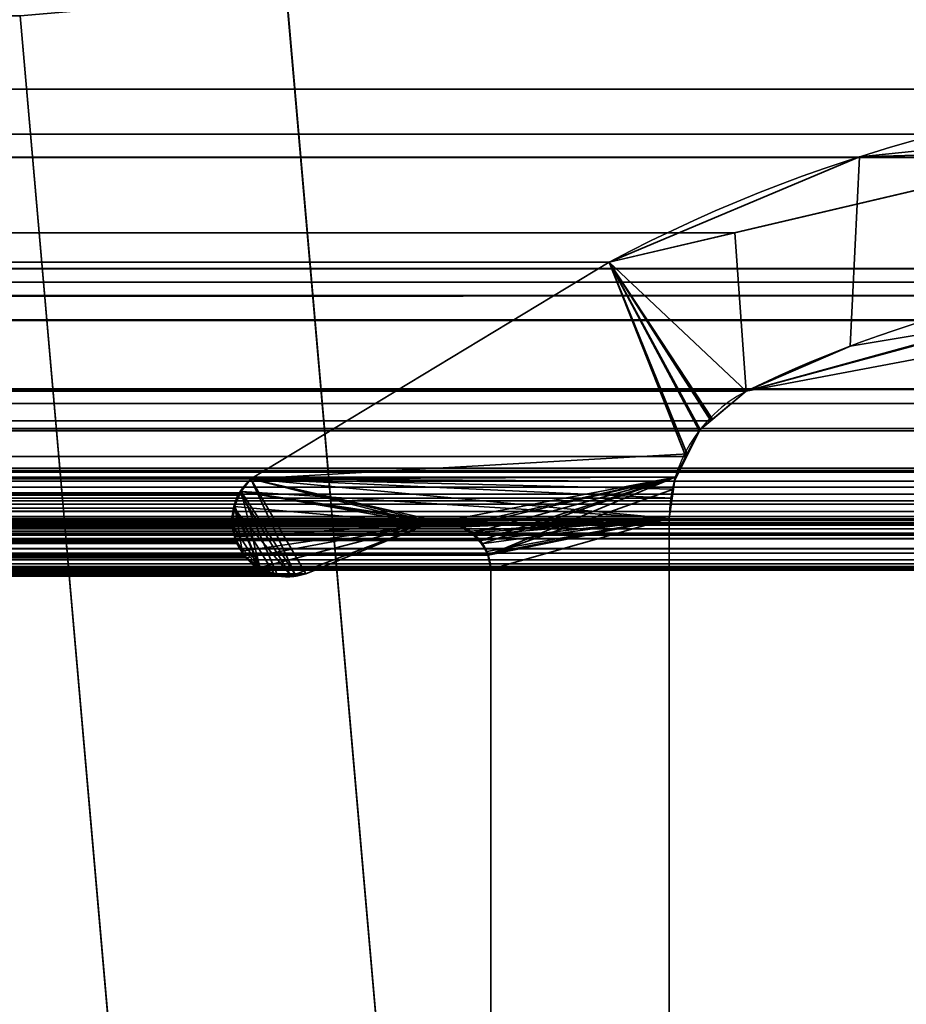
# Model space of a CAD drawing. Header units: millimetres. Extents: x -523 to 5173, y -130 to 66.
# Tile 887 of 1056: x 332.35 to 337.33, y 9.1 to 14.63. Entities that reach past the tile are written whole.
import ezdxf

# ---------------------------------------------------------------- set-up
doc = ezdxf.new("R2010")
doc.units = ezdxf.units.MM
doc.layers.add('151', color=7, linetype='Continuous', true_color=0xffffff)

# ---------------------------------------------------------------- blocks, each defined once
blk = doc.blocks.new('UG_SURFACE_009')
at = {"layer": '151', "color": 252, "linetype": 'Continuous', "lineweight": 35}
for points in [[(522.5, -46, 2207), (522.5, 40, 2207), (-522.5, 40, 2207), (-522.5, -46, 2207)], [(-372.5, -46, 2056.9999), (-372.5, 40, 2056.9999), (372.5, 40, 2056.9999), (372.5, -46, 2056.9999)]]:
    blk.add_3dface(points, dxfattribs=at)
blk = doc.blocks.new('UG_SURFACE_057')
at = {"layer": '151', "color": 252, "linetype": 'Continuous', "lineweight": 35}
for points in [[(-346.5, -52.92, 2031.5001), (346.5, -52.92, 2031.5001), (346.5, 14.92, 2031.5001), (-346.5, 14.92, 2031.5001)], [(-345, -52.92, 2030), (-345, 14.92, 2030), (345, 14.92, 2030), (345, -52.92, 2030)], [(-333.8496, 14.7823, 2018.8496), (-334.4914, 7.4461, 2019.4914), (334.4914, 7.4461, 2019.4914), (333.8496, 14.7823, 2018.8496)], [(332.9971, 7.3154, 2017.9973), (332.3553, 14.6516, 2017.3552), (333.8496, 14.7823, 2018.8496), (334.4914, 7.4461, 2019.4914)], [(-332.3553, 14.6516, 2017.3552), (332.3553, 14.6516, 2017.3552), (332.9971, 7.3154, 2017.9973), (-332.9971, 7.3154, 2017.9973)]]:
    blk.add_3dface(points, dxfattribs=at)
blk = doc.blocks.new('UG_SURFACE_058')
at = {"layer": '151', "color": 252, "linetype": 'Continuous', "lineweight": 35}
for points in [[(332.9971, 7.3154, -8), (332.3553, 14.6516, -8), (333.8496, 14.7823, -8), (334.4914, 7.4461, -8)], [(334.4914, 7.4461, 2019.4914), (333.8496, 14.7823, 2018.8496), (332.3553, 14.6516, 2017.3552), (332.9971, 7.3154, 2017.9973)], [(333.8496, 14.7823, 2018.8496), (334.4914, 7.4461, 2019.4914), (334.4914, 7.4461, -8), (333.8496, 14.7823, -8)], [(332.3553, 14.6516, 2017.3552), (332.3553, 14.6516, -8), (332.9971, 7.3154, -8), (332.9971, 7.3154, 2017.9973)]]:
    blk.add_3dface(points, dxfattribs=at)
blk = doc.blocks.new('UG_SURFACE_062')
at = {"layer": '151', "color": 7, "linetype": 'Continuous', "lineweight": 35}
for points in [[(-339.808, 14.2393, 2024.8079), (-341.1728, 13.8545, 2026.1729), (341.1728, 13.8545, 2026.1729)], [(-339.808, 14.2393, 2024.8079), (341.1728, 13.8545, 2026.1729), (339.808, 14.2393, 2024.8079)], [(339.808, 14.2393, 2024.8079), (338.7281, 13.9859, 2023.7281), (-338.7281, 13.9859, 2023.7281), (-339.808, 14.2393, 2024.8079)], [(-338.7281, 13.9859, 2023.7281), (338.7281, 13.9859, 2023.7281), (336.37, 13.4325, 2021.3699), (-336.37, 13.4325, 2021.3699)], [(338.383, 13.0797, 2023.3829), (336.4322, 12.5427, 2021.4322), (336.37, 13.4325, 2021.3699), (338.7281, 13.9859, 2023.7281)], [(-343.652, 13.1555, 2028.652), (343.652, 13.1555, 2028.652), (341.1728, 13.8545, 2026.1729), (-341.1728, 13.8545, 2026.1729)], [(-336.37, 13.4325, 2021.3699), (336.37, 13.4325, 2021.3699), (335.663, 13.2666, 2020.663), (-335.663, 13.2666, 2020.663)], [(335.663, 13.2666, 2020.663), (336.37, 13.4325, 2021.3699), (336.4322, 12.5427, 2021.4322), (336.2337, 12.3759, 2021.2338)], [(338.9324, 13.231, 2023.9325), (-340.5199, 13.1172, 2025.5198), (-340.088, 13.2339, 2025.0881)], [(338.9324, 13.231, 2023.9325), (340.5029, 12.9418, 2025.5029), (-340.5199, 13.1172, 2025.5198)], [(-340.088, 13.2339, 2025.0881), (338.383, 13.0797, 2023.3829), (338.9324, 13.231, 2023.9325)], [(-340.088, 13.2339, 2025.0881), (-338.3974, 12.9143, 2023.3974), (338.383, 13.0797, 2023.3829)], [(335.663, 13.2666, 2020.663), (333.6499, 12.0514, 2018.6498), (-333.6499, 12.0514, 2018.6498), (-335.663, 13.2666, 2020.663)], [(336.0943, 12.1764, 2021.0943), (336.0347, 12.0607, 2021.0347), (333.6499, 12.0514, 2018.6498), (335.663, 13.2666, 2020.663)], [(335.663, 13.2666, 2020.663), (336.1692, 12.3216, 2021.1692), (336.0943, 12.1764, 2021.0943)], [(336.2337, 12.3759, 2021.2338), (336.1692, 12.3216, 2021.1692), (335.663, 13.2666, 2020.663)], [(345.4445, 12.0875, 2030.4446), (343.652, 13.1555, 2028.652), (-343.652, 13.1555, 2028.652), (-345.4445, 12.0875, 2030.4446)], [(-342.595, 12.5565, 2027.595), (-340.5199, 13.1172, 2025.5198), (340.5029, 12.9418, 2025.5029)], [(338.383, 13.0797, 2023.3829), (-338.3974, 12.9143, 2023.3974), (-336.4322, 12.5427, 2021.4322)], [(-336.4322, 12.5427, 2021.4322), (336.4322, 12.5427, 2021.4322), (338.383, 13.0797, 2023.3829)], [(340.5029, 12.9418, 2025.5029), (342.595, 12.5565, 2027.595), (-342.595, 12.5565, 2027.595)], [(-342.7062, 12.4733, 2027.7061), (-342.595, 12.5565, 2027.595), (342.595, 12.5565, 2027.595)], [(342.595, 12.5565, 2027.595), (342.605, 12.552, 2027.6051), (-342.7062, 12.4733, 2027.7061)], [(342.605, 12.552, 2027.6051), (342.7059, 12.4732, 2027.7059), (-342.7062, 12.4733, 2027.7061)], [(-336.2337, 12.3759, 2021.2338), (336.2337, 12.3759, 2021.2338), (336.4322, 12.5427, 2021.4322), (-336.4322, 12.5427, 2021.4322)], [(342.886, 12.3326, 2027.8859), (-342.8725, 12.3488, 2027.8726), (-342.7062, 12.4733, 2027.7061)], [(-342.7062, 12.4733, 2027.7061), (342.7059, 12.4732, 2027.7059), (342.886, 12.3326, 2027.8859)], [(342.886, 12.3326, 2027.8859), (-342.8898, 12.3185, 2027.89), (-342.8725, 12.3488, 2027.8726)], [(342.886, 12.3326, 2027.8859), (342.8925, 12.321, 2027.8926), (-342.8898, 12.3185, 2027.89)], [(336.1692, 12.3216, 2021.1692), (-336.2337, 12.3759, 2021.2338), (-336.1692, 12.3216, 2021.1692)], [(336.1692, 12.3216, 2021.1692), (336.2337, 12.3759, 2021.2338), (-336.2337, 12.3759, 2021.2338)], [(343.0106, 12.1087, 2028.0106), (-343.0099, 12.1081, 2028.0099), (-342.8898, 12.3185, 2027.89)], [(-342.8898, 12.3185, 2027.89), (342.8925, 12.321, 2027.8926), (343.0106, 12.1087, 2028.0106)], [(-336.1692, 12.3216, 2021.1692), (336.0943, 12.1764, 2021.0943), (336.1692, 12.3216, 2021.1692)], [(-336.1692, 12.3216, 2021.1692), (-336.0943, 12.1764, 2021.0943), (336.0943, 12.1764, 2021.0943)], [(336.0347, 12.0607, 2021.0347), (-336.0943, 12.1764, 2021.0943), (-336.0347, 12.0607, 2021.0347)], [(336.0347, 12.0607, 2021.0347), (336.0943, 12.1764, 2021.0943), (-336.0943, 12.1764, 2021.0943)], [(-345.4973, 12.0372, 2030.4973), (345.4973, 12.0372, 2030.4973), (345.4445, 12.0875, 2030.4446), (-345.4445, 12.0875, 2030.4446)], [(343.0184, 12.0946, 2028.0185), (-343.0615, 11.8663, 2028.0616), (-343.0196, 12.0912, 2028.0197)], [(343.0184, 12.0946, 2028.0185), (343.0615, 11.8663, 2028.0616), (-343.0615, 11.8663, 2028.0616)], [(343.0184, 12.0946, 2028.0185), (-343.0196, 12.0912, 2028.0197), (-343.0099, 12.1081, 2028.0099)], [(-343.0099, 12.1081, 2028.0099), (343.0106, 12.1087, 2028.0106), (343.0184, 12.0946, 2028.0185)], [(-336.0347, 12.0607, 2021.0347), (336.0171, 11.9427, 2021.0171), (336.0347, 12.0607, 2021.0347)], [(-336.0347, 12.0607, 2021.0347), (-336.0171, 11.9427, 2021.0171), (336.0171, 11.9427, 2021.0171)], [(333.6499, 12.0514, 2018.6498), (336.0347, 12.0607, 2021.0347), (336.0171, 11.9427, 2021.0171)], [(-345.5326, 12.0036, 2030.5326), (-345.5504, 11.9646, 2030.5505), (345.5504, 11.9646, 2030.5505)], [(345.5326, 12.0036, 2030.5326), (345.4973, 12.0372, 2030.4973), (-345.4973, 12.0372, 2030.4973), (-345.5326, 12.0036, 2030.5326)], [(-345.5326, 12.0036, 2030.5326), (345.5504, 11.9646, 2030.5505), (345.5326, 12.0036, 2030.5326)], [(-333.5874, 11.9734, 2018.5874), (-333.6499, 12.0514, 2018.6498), (333.6499, 12.0514, 2018.6498)], [(333.6499, 12.0514, 2018.6498), (333.5883, 11.9722, 2018.5883), (-333.5874, 11.9734, 2018.5874)], [(333.903, 11.5036, 2018.903), (333.8748, 11.5075, 2018.8749), (333.5883, 11.9722, 2018.5883), (333.6499, 12.0514, 2018.6498)], [(333.6499, 12.0514, 2018.6498), (333.96, 11.5173, 2018.96), (333.903, 11.5036, 2018.903)], [(333.6499, 12.0514, 2018.6498), (334.6485, 11.798, 2019.6486), (333.96, 11.5173, 2018.96)], [(333.6499, 12.0514, 2018.6498), (334.7161, 11.8082, 2019.716), (334.682, 11.8051, 2019.6819)], [(334.682, 11.8051, 2019.6819), (334.6485, 11.798, 2019.6486), (333.6499, 12.0514, 2018.6498)], [(334.8015, 11.7897, 2019.8014), (334.7161, 11.8082, 2019.716), (333.6499, 12.0514, 2018.6498), (336, 11.8277, 2020.9999)], [(336.0171, 11.9427, 2021.0171), (336, 11.8277, 2020.9999), (333.6499, 12.0514, 2018.6498)], [(-345.5681, 11.926, 2030.5681), (345.5681, 11.926, 2030.5681), (345.5504, 11.9646, 2030.5505), (-345.5504, 11.9646, 2030.5505)], [(-333.5826, 11.9675, 2018.5826), (-333.5874, 11.9734, 2018.5874), (333.5883, 11.9722, 2018.5883)], [(-333.5826, 11.9675, 2018.5826), (333.5883, 11.9722, 2018.5883), (333.5783, 11.9593, 2018.5783)], [(333.5783, 11.9593, 2018.5783), (-333.5528, 11.8866, 2018.5528), (-333.5826, 11.9675, 2018.5826)], [(333.5783, 11.9593, 2018.5783), (333.554, 11.8861, 2018.554), (-333.5528, 11.8866, 2018.5528)], [(333.554, 11.8861, 2018.554), (333.5783, 11.9593, 2018.5783), (333.5883, 11.9722, 2018.5883), (333.8748, 11.5075, 2018.8749)], [(-345.5758, 11.9091, 2030.5758), (-345.5839, 11.8381, 2030.5839), (345.5839, 11.8381, 2030.5839)], [(345.5758, 11.9091, 2030.5758), (345.5681, 11.926, 2030.5681), (-345.5681, 11.926, 2030.5681), (-345.5758, 11.9091, 2030.5758)], [(-345.5758, 11.9091, 2030.5758), (345.5839, 11.8381, 2030.5839), (345.5758, 11.9091, 2030.5758)], [(-336, 11.8277, 2020.9999), (336, 11.8277, 2020.9999), (336.0171, 11.9427, 2021.0171), (-336.0171, 11.9427, 2021.0171)], [(345.5854, 11.8249, 2030.5853), (-345.5839, 11.8381, 2030.5839), (-345.5854, 11.8249, 2030.5853)], [(345.5854, 11.8249, 2030.5853), (345.5839, 11.8381, 2030.5839), (-345.5839, 11.8381, 2030.5839)], [(-343.0615, 6.7187, 2028.0616), (-343.0615, 11.8663, 2028.0616), (343.0615, 11.8663, 2028.0616), (343.0615, 6.7187, 2028.0616)], [(-333.5502, 11.8796, 2018.5502), (-333.5528, 11.8866, 2018.5528), (333.554, 11.8861, 2018.554)], [(-333.5502, 11.8796, 2018.5502), (333.554, 11.8861, 2018.554), (333.5482, 11.8687, 2018.5483)], [(333.5482, 11.8687, 2018.5483), (-333.5448, 11.7907, 2018.5449), (-333.5502, 11.8796, 2018.5502)], [(333.5482, 11.8687, 2018.5483), (333.5464, 11.7907, 2018.5463), (-333.5448, 11.7907, 2018.5449)], [(333.5464, 11.7907, 2018.5463), (333.5482, 11.8687, 2018.5483), (333.554, 11.8861, 2018.554), (333.7022, 11.5482, 2018.7023)], [(333.554, 11.8861, 2018.554), (333.8748, 11.5075, 2018.8749), (333.7788, 11.5211, 2018.7788)], [(333.7788, 11.5211, 2018.7788), (333.7297, 11.528, 2018.7297), (333.7022, 11.5482, 2018.7023), (333.554, 11.8861, 2018.554)], [(-345.5854, 11.8249, 2030.5853), (-345.572, 11.7445, 2030.5719), (345.572, 11.7445, 2030.5719), (345.5854, 11.8249, 2030.5853)], [(344.3996, 11.8171, 2029.3996), (345.1971, 11.5484, 2030.1971), (-345.1971, 11.5484, 2030.1971), (-344.3996, 11.8171, 2029.3996)], [(344.3996, 11.8171, 2029.3996), (-344.3996, 11.8171, 2029.3996), (-344.3857, 11.8169, 2029.3858)], [(344.3439, 11.826, 2029.3438), (-344.3857, 11.8169, 2029.3858), (-344.3134, 11.8159, 2029.3133)], [(344.3439, 11.826, 2029.3438), (344.3856, 11.8193, 2029.3856), (-344.3857, 11.8169, 2029.3858)], [(-344.3857, 11.8169, 2029.3858), (344.3856, 11.8193, 2029.3856), (344.3996, 11.8171, 2029.3996)], [(-344.3134, 11.8159, 2029.3133), (344.3139, 11.8196, 2029.3138), (344.3439, 11.826, 2029.3438)], [(344.3139, 11.8196, 2029.3138), (-344.3134, 11.8159, 2029.3133), (-344.26, 11.8152, 2029.2599)], [(-344.26, 11.8152, 2029.2599), (344.239, 11.8035, 2029.2389), (344.3139, 11.8196, 2029.3138)], [(-344.26, 11.8152, 2029.2599), (-344.2398, 11.8034, 2029.2399), (344.239, 11.8035, 2029.2389)], [(344.2226, 11.8, 2029.2225), (344.239, 11.8035, 2029.2389), (-344.2398, 11.8034, 2029.2399)], [(344.2042, 11.7898, 2029.2041), (-344.2398, 11.8034, 2029.2399), (-344.1826, 11.7699, 2029.1827)], [(344.2042, 11.7898, 2029.2041), (344.2226, 11.8, 2029.2225), (-344.2398, 11.8034, 2029.2399)], [(-344.1826, 11.7699, 2029.1827), (344.1834, 11.7698, 2029.1834), (344.2042, 11.7898, 2029.2041)], [(-336, 11.8277, 2020.9999), (-336, 5.7035, 2020.9999), (336, 5.7035, 2020.9999), (336, 11.8277, 2020.9999)], [(334.8453, 11.7801, 2019.8452), (-334.8744, 11.7567, 2019.8743), (-334.8453, 11.7801, 2019.8452)], [(334.8453, 11.7801, 2019.8452), (334.8744, 11.7567, 2019.8743), (-334.8744, 11.7567, 2019.8743)], [(-334.8453, 11.7801, 2019.8452), (-334.8015, 11.7897, 2019.8014), (334.8015, 11.7897, 2019.8014), (334.8453, 11.7801, 2019.8452)], [(-334.7161, 11.8082, 2019.716), (334.7161, 11.8082, 2019.716), (334.8015, 11.7897, 2019.8014), (-334.8015, 11.7897, 2019.8014)], [(334.682, 11.8051, 2019.6819), (-334.7161, 11.8082, 2019.716), (-334.682, 11.8051, 2019.6819)], [(334.682, 11.8051, 2019.6819), (334.7161, 11.8082, 2019.716), (-334.7161, 11.8082, 2019.716)], [(-334.682, 11.8051, 2019.6819), (334.6485, 11.798, 2019.6486), (334.682, 11.8051, 2019.6819)], [(-334.682, 11.8051, 2019.6819), (-334.6485, 11.798, 2019.6486), (334.6485, 11.798, 2019.6486)], [(333.96, 11.5173, 2018.96), (334.6485, 11.798, 2019.6486), (-334.6485, 11.798, 2019.6486), (-333.96, 11.5173, 2018.96)], [(-333.5656, 11.7002, 2018.5657), (333.5464, 11.7907, 2018.5463), (333.5461, 11.777, 2018.5461)], [(-333.5656, 11.7002, 2018.5657), (-333.5448, 11.7899, 2018.5447), (333.5464, 11.7907, 2018.5463)], [(-333.5448, 11.7899, 2018.5447), (-333.5448, 11.7907, 2018.5449), (333.5464, 11.7907, 2018.5463)], [(333.5689, 11.6952, 2018.569), (333.5461, 11.777, 2018.5461), (333.5464, 11.7907, 2018.5463), (333.7022, 11.5482, 2018.7023)], [(336, 11.8277, 2020.9999), (334.8453, 11.7801, 2019.8452), (334.8015, 11.7897, 2019.8014)], [(334.8744, 11.7567, 2019.8743), (334.8453, 11.7801, 2019.8452), (336, 11.8277, 2020.9999)], [(336, 11.8277, 2020.9999), (334.9386, 11.705, 2019.9385), (334.8744, 11.7567, 2019.8743)], [(334.98, 11.6292, 2019.98), (334.9388, 11.7047, 2019.9387), (334.9386, 11.705, 2019.9385), (336, 11.8277, 2020.9999)], [(336, 11.8277, 2020.9999), (334.9838, 11.6222, 2019.9838), (334.98, 11.6292, 2019.98)], [(334.9979, 11.5427, 2019.9978), (334.9963, 11.5517, 2019.9964), (334.9838, 11.6222, 2019.9838), (336, 11.8277, 2020.9999)], [(334.9979, 7.7467, 2019.9978), (334.9979, 11.5427, 2019.9978), (336, 11.8277, 2020.9999), (336, 5.7035, 2020.9999)], [(-345.5676, 11.7358, 2030.5676), (345.5676, 11.7358, 2030.5676), (345.572, 11.7445, 2030.5719), (-345.572, 11.7445, 2030.5719)], [(345.5676, 11.7358, 2030.5676), (-345.5676, 11.7358, 2030.5676), (-345.5288, 11.6585, 2030.5288)], [(345.5288, 11.6585, 2030.5288), (345.5676, 11.7358, 2030.5676), (-345.5288, 11.6585, 2030.5288)], [(344.1834, 11.7698, 2029.1834), (-344.1826, 11.7699, 2029.1827), (-344.1634, 11.7586, 2029.1634)], [(-344.1634, 11.7586, 2029.1634), (344.1261, 11.7148, 2029.1262), (344.1834, 11.7698, 2029.1834)], [(-344.1634, 11.7586, 2029.1634), (-344.1288, 11.7115, 2029.1288), (344.1261, 11.7148, 2029.1262)], [(-334.9386, 11.705, 2019.9385), (-334.8744, 11.7567, 2019.8743), (334.8744, 11.7567, 2019.8743), (334.9386, 11.705, 2019.9385)], [(333.5461, 11.777, 2018.5461), (-333.5685, 11.6954, 2018.5685), (-333.5656, 11.7002, 2018.5657)], [(333.5461, 11.777, 2018.5461), (333.5689, 11.6952, 2018.569), (-333.5685, 11.6954, 2018.5685)], [(344.1259, 11.7145, 2029.1259), (344.1261, 11.7148, 2029.1262), (-344.1288, 11.7115, 2029.1288)], [(344.1259, 11.7145, 2029.1259), (-344.1288, 11.7115, 2029.1288), (-344.1071, 11.6819, 2029.1071)], [(-344.1071, 11.6819, 2029.1071), (344.0888, 11.6334, 2029.0887), (344.1259, 11.7145, 2029.1259)], [(-344.1071, 11.6819, 2029.1071), (-344.0888, 11.6334, 2029.0887), (344.0888, 11.6334, 2029.0887)], [(-334.9388, 11.7047, 2019.9387), (334.9388, 11.7047, 2019.9387), (334.98, 11.6292, 2019.98), (-334.98, 11.6292, 2019.98)], [(334.9386, 11.705, 2019.9385), (-334.9388, 11.7047, 2019.9387), (-334.9386, 11.705, 2019.9385)], [(334.9386, 11.705, 2019.9385), (334.9388, 11.7047, 2019.9387), (-334.9388, 11.7047, 2019.9387)], [(333.5713, 11.6865, 2018.5714), (-333.6167, 11.6165, 2018.6167), (-333.5685, 11.6954, 2018.5685)], [(333.5713, 11.6865, 2018.5714), (333.6165, 11.6164, 2018.6164), (-333.6167, 11.6165, 2018.6167)], [(-333.5685, 11.6954, 2018.5685), (333.5689, 11.6952, 2018.569), (333.5713, 11.6865, 2018.5714)], [(333.7022, 11.5482, 2018.7023), (333.6165, 11.6164, 2018.6164), (333.5713, 11.6865, 2018.5714), (333.5689, 11.6952, 2018.569)], [(-345.5288, 11.6585, 2030.5288), (-345.5277, 11.6576, 2030.5278), (345.5277, 11.6576, 2030.5278), (345.5288, 11.6585, 2030.5288)], [(-345.4585, 11.5961, 2030.4585), (345.4585, 11.5961, 2030.4585), (345.5277, 11.6576, 2030.5278), (-345.5277, 11.6576, 2030.5278)], [(344.0888, 7.3541, 2029.0887), (344.0888, 11.6334, 2029.0887), (-344.0888, 11.6334, 2029.0887), (-344.0888, 7.3541, 2029.0887)], [(334.9963, 11.5517, 2019.9964), (-334.9963, 11.5517, 2019.9964), (-334.9838, 11.6222, 2019.9838)], [(-334.9838, 11.6222, 2019.9838), (-334.98, 11.6292, 2019.98), (334.98, 11.6292, 2019.98), (334.9838, 11.6222, 2019.9838)], [(334.9838, 11.6222, 2019.9838), (334.9963, 11.5517, 2019.9964), (-334.9838, 11.6222, 2019.9838)], [(-333.6227, 11.6068, 2018.6226), (-333.6167, 11.6165, 2018.6167), (333.6165, 11.6164, 2018.6164)], [(333.6165, 11.6164, 2018.6164), (333.6227, 11.6068, 2018.6226), (-333.6227, 11.6068, 2018.6226)], [(333.7022, 11.5482, 2018.7023), (333.6227, 11.6068, 2018.6226), (333.6165, 11.6164, 2018.6164)], [(345.4585, 11.5961, 2030.4585), (-345.4585, 11.5961, 2030.4585), (-345.4325, 11.573, 2030.4325)], [(345.4325, 11.573, 2030.4325), (345.4585, 11.5961, 2030.4585), (-345.4325, 11.573, 2030.4325)], [(345.4017, 11.558, 2030.4017), (-345.4325, 11.573, 2030.4325), (-345.4017, 11.558, 2030.4017)], [(345.4017, 11.558, 2030.4017), (345.4325, 11.573, 2030.4325), (-345.4325, 11.573, 2030.4325)], [(-345.4017, 11.558, 2030.4017), (-345.3785, 11.5549, 2030.3786), (345.3785, 11.5549, 2030.3786), (345.4017, 11.558, 2030.4017)], [(333.7022, 11.5482, 2018.7023), (-333.7026, 11.5513, 2018.7025), (-333.6546, 11.5755, 2018.6546)], [(-333.6546, 11.5755, 2018.6546), (333.6227, 11.6068, 2018.6226), (333.7022, 11.5482, 2018.7023)], [(-333.6546, 11.5755, 2018.6546), (-333.6227, 11.6068, 2018.6226), (333.6227, 11.6068, 2018.6226)], [(-345.2902, 11.543, 2030.2901), (345.2902, 11.543, 2030.2901), (345.3785, 11.5549, 2030.3786), (-345.3785, 11.5549, 2030.3786)], [(345.2478, 11.5372, 2030.2479), (-345.2902, 11.543, 2030.2901), (-345.2478, 11.5372, 2030.2479)], [(345.2478, 11.5372, 2030.2479), (345.2902, 11.543, 2030.2901), (-345.2902, 11.543, 2030.2901)], [(-345.2478, 11.5372, 2030.2479), (345.1971, 11.5484, 2030.1971), (345.2478, 11.5372, 2030.2479)], [(-345.2478, 11.5372, 2030.2479), (-345.1971, 11.5484, 2030.1971), (345.1971, 11.5484, 2030.1971)], [(-334.9963, 11.5517, 2019.9964), (334.9963, 11.5517, 2019.9964), (334.9979, 11.5427, 2019.9978), (-334.9979, 11.5427, 2019.9978)], [(334.9979, 11.5427, 2019.9978), (334.9979, 7.7467, 2019.9978), (-334.9979, 7.7467, 2019.9978), (-334.9979, 11.5427, 2019.9978)], [(-333.96, 11.5173, 2018.96), (-333.874, 11.5128, 2018.8739), (333.8748, 11.5075, 2018.8749)], [(333.8748, 11.5075, 2018.8749), (333.903, 11.5036, 2018.903), (-333.96, 11.5173, 2018.96)], [(333.903, 11.5036, 2018.903), (333.96, 11.5173, 2018.96), (-333.96, 11.5173, 2018.96)], [(333.8748, 11.5075, 2018.8749), (-333.874, 11.5128, 2018.8739), (-333.7878, 11.5084, 2018.7879)], [(-333.7878, 11.5084, 2018.7879), (333.7788, 11.5211, 2018.7788), (333.8748, 11.5075, 2018.8749)], [(-333.7878, 11.5084, 2018.7879), (-333.7785, 11.5131, 2018.7786), (333.7788, 11.5211, 2018.7788)], [(333.7297, 11.528, 2018.7297), (-333.7785, 11.5131, 2018.7786), (-333.7026, 11.5513, 2018.7025)], [(333.7297, 11.528, 2018.7297), (333.7788, 11.5211, 2018.7788), (-333.7785, 11.5131, 2018.7786)], [(-333.7026, 11.5513, 2018.7025), (333.7022, 11.5482, 2018.7023), (333.7297, 11.528, 2018.7297)]]:
    blk.add_3dface(points, dxfattribs=at)
blk = doc.blocks.new('UG_SURFACE_063')
at = {"layer": '151', "color": 7, "linetype": 'Continuous', "lineweight": 35}
for points in [[(337.9286, 12.9478, -8), (337.0177, 12.7957, -8), (337.0702, 13.8596, -8), (338.3297, 13.9878, -8)], [(338.343, 13.8955, 2023.3431), (338.3297, 13.9878, -8), (337.0702, 13.8596, -8)], [(335.663, 13.2666, 2020.663), (338.343, 13.8955, 2023.3431), (337.0702, 13.8596, -8)], [(338.343, 13.8955, 2023.3431), (335.663, 13.2666, 2020.663), (336.4322, 12.5427, 2021.4322), (337.9314, 12.8262, 2022.9313)], [(337.0702, 13.8596, -8), (335.663, 13.2666, -8), (335.663, 13.2666, 2020.663)], [(337.0177, 12.7957, -8), (336.4322, 12.5427, -8), (335.663, 13.2666, -8), (337.0702, 13.8596, -8)], [(335.663, 13.2666, -8), (333.6499, 12.0514, -8), (333.6499, 12.0514, 2018.6498), (335.663, 13.2666, 2020.663)], [(333.6499, 12.0514, -8), (335.663, 13.2666, -8), (336.1743, 12.3282, -8), (336.1058, 12.1916, -8)], [(335.663, 13.2666, 2020.663), (333.6499, 12.0514, 2018.6498), (336.0347, 12.0607, 2021.0347), (336.1008, 12.1889, 2021.1008)], [(335.663, 13.2666, -8), (336.4322, 12.5427, -8), (336.243, 12.3854, -8)], [(336.243, 12.3854, -8), (336.1743, 12.3282, -8), (335.663, 13.2666, -8)], [(335.663, 13.2666, 2020.663), (336.1692, 12.3216, 2021.1692), (336.2403, 12.3814, 2021.2402)], [(336.2403, 12.3814, 2021.2402), (336.4322, 12.5427, 2021.4322), (335.663, 13.2666, 2020.663)], [(336.1008, 12.1889, 2021.1008), (336.1692, 12.3216, 2021.1692), (335.663, 13.2666, 2020.663)], [(337.9286, 12.9478, -8), (337.9314, 12.8262, 2022.9313), (336.4322, 12.5427, 2021.4322)], [(336.4322, 12.5427, 2021.4322), (337.0177, 12.7957, -8), (337.9286, 12.9478, -8)], [(336.4322, 12.5427, 2021.4322), (336.4322, 12.5427, -8), (337.0177, 12.7957, -8)], [(336.4322, 12.5427, -8), (336.4322, 12.5427, 2021.4322), (336.2403, 12.3814, 2021.2402)], [(336.2403, 12.3814, 2021.2402), (336.243, 12.3854, -8), (336.4322, 12.5427, -8)], [(336.243, 12.3854, -8), (336.2403, 12.3814, 2021.2402), (336.1692, 12.3216, 2021.1692)], [(336.1692, 12.3216, 2021.1692), (336.1743, 12.3282, -8), (336.243, 12.3854, -8)], [(336.1692, 12.3216, 2021.1692), (336.1008, 12.1889, 2021.1008), (336.1058, 12.1916, -8)], [(336.1692, 12.3216, 2021.1692), (336.1058, 12.1916, -8), (336.1743, 12.3282, -8)], [(336.1058, 12.1916, -8), (336.0276, 12.0359, -8), (333.6499, 12.0514, -8)], [(336.0276, 12.0359, -8), (336.1058, 12.1916, -8), (336.1008, 12.1889, 2021.1008)], [(336.0276, 12.0359, -8), (336.1008, 12.1889, 2021.1008), (336.0347, 12.0607, 2021.0347)], [(334.682, 11.8051, 2019.6819), (334.7161, 11.8082, 2019.716), (336.0347, 12.0607, 2021.0347), (333.6499, 12.0514, 2018.6498)], [(336.0347, 12.0607, 2021.0347), (334.7161, 11.8082, 2019.716), (334.8116, 11.7875, 2019.8116)], [(334.8116, 11.7875, 2019.8116), (334.8453, 11.7801, 2019.8452), (336.0347, 12.0607, 2021.0347)], [(336.0347, 12.0607, 2021.0347), (334.8453, 11.7801, 2019.8452), (334.8899, 11.7442, 2019.8898)], [(334.8899, 11.7442, 2019.8898), (334.9386, 11.705, 2019.9385), (336.0347, 12.0607, 2021.0347)], [(336.0347, 12.0607, 2021.0347), (334.9386, 11.705, 2019.9385), (334.9489, 11.6862, 2019.949)], [(334.9489, 11.6862, 2019.949), (334.9838, 11.6222, 2019.9838), (336.0347, 12.0607, 2021.0347)], [(336.0244, 11.9915, 2021.0245), (336.0347, 12.0607, 2021.0347), (334.9838, 11.6222, 2019.9838), (334.9839, 11.6216, 2019.9838)], [(336.0347, 12.0607, 2021.0347), (336.0219, 11.9929, -8), (336.0276, 12.0359, -8)], [(336.0347, 12.0607, 2021.0347), (336.0244, 11.9915, 2021.0245), (336.0219, 11.9929, -8)], [(333.6499, 12.0514, -8), (333.5957, 11.9786, -8), (333.5933, 11.9786, 2018.5933)], [(333.5933, 11.9786, 2018.5933), (333.6499, 12.0514, 2018.6498), (333.6499, 12.0514, -8)], [(334.6485, 11.798, 2019.6486), (333.6499, 12.0514, 2018.6498), (333.5933, 11.9786, 2018.5933)], [(336.0219, 11.9929, -8), (336, 11.8277, -8), (333.5957, 11.9786, -8), (333.6499, 12.0514, -8)], [(333.6499, 12.0514, -8), (336.0276, 12.0359, -8), (336.0219, 11.9929, -8)], [(333.6499, 12.0514, 2018.6498), (334.6485, 11.798, 2019.6486), (334.682, 11.8051, 2019.6819)], [(333.5957, 11.9786, -8), (333.5724, 11.9473, -8), (333.557, 11.8953, 2018.5571)], [(333.557, 11.8953, 2018.5571), (333.5783, 11.9593, 2018.5783), (333.5957, 11.9786, -8)], [(333.5933, 11.9786, 2018.5933), (333.5783, 11.9593, 2018.5783), (333.557, 11.8953, 2018.5571), (334.6485, 11.798, 2019.6486)], [(333.5724, 11.9473, -8), (333.5595, 11.8957, -8), (333.557, 11.8953, 2018.5571)], [(333.5595, 11.8957, -8), (333.5724, 11.9473, -8), (333.5957, 11.9786, -8), (333.7024, 11.5477, -8)], [(333.5783, 11.9593, 2018.5783), (333.5933, 11.9786, 2018.5933), (333.5957, 11.9786, -8)], [(333.5957, 11.9786, -8), (333.9027, 11.5083, -8), (333.8523, 11.5004, -8), (333.7987, 11.5127, -8)], [(333.7987, 11.5127, -8), (333.7276, 11.529, -8), (333.7024, 11.5477, -8), (333.5957, 11.9786, -8)], [(333.5957, 11.9786, -8), (334.6485, 11.798, -8), (333.96, 11.5173, -8), (333.9027, 11.5083, -8)], [(333.5957, 11.9786, -8), (334.7161, 11.8082, -8), (334.682, 11.8051, -8)], [(334.682, 11.8051, -8), (334.6485, 11.798, -8), (333.5957, 11.9786, -8)], [(334.7161, 11.8082, -8), (333.5957, 11.9786, -8), (336, 11.8277, -8)], [(334.9839, 11.6216, 2019.9838), (334.9979, 11.5427, 2019.9978), (336, 11.8277, 2020.9999), (336.0244, 11.9915, 2021.0245)], [(336.0219, 11.9929, -8), (336.0244, 11.9915, 2021.0245), (336, 11.8277, 2020.9999)], [(336, 11.8277, 2020.9999), (336, 11.8277, -8), (336.0219, 11.9929, -8)], [(333.5595, 11.8957, -8), (333.5443, 11.835, -8), (333.5468, 11.8101, 2018.5468)], [(333.5478, 11.8108, -8), (333.5443, 11.835, -8), (333.5595, 11.8957, -8)], [(333.5468, 11.8101, 2018.5468), (333.5482, 11.8687, 2018.5483), (333.5595, 11.8957, -8)], [(334.6485, 11.798, 2019.6486), (333.557, 11.8953, 2018.5571), (333.5482, 11.8687, 2018.5483), (333.5468, 11.8101, 2018.5468)], [(333.5595, 11.8957, -8), (333.6006, 11.644, -8), (333.5605, 11.7233, -8), (333.5478, 11.8108, -8)], [(333.5482, 11.8687, 2018.5483), (333.557, 11.8953, 2018.5571), (333.5595, 11.8957, -8)], [(333.5595, 11.8957, -8), (333.7024, 11.5477, -8), (333.6227, 11.6068, -8), (333.6006, 11.644, -8)], [(333.5443, 11.835, -8), (333.5478, 11.8108, -8), (333.5468, 11.8101, 2018.5468)], [(333.5461, 11.777, 2018.5461), (333.5478, 11.8108, -8), (333.5605, 11.7233, -8)], [(333.5461, 11.777, 2018.5461), (333.5468, 11.8101, 2018.5468), (333.5478, 11.8108, -8)], [(333.5468, 11.8101, 2018.5468), (333.5461, 11.777, 2018.5461), (333.5607, 11.7246, 2018.5606), (334.6485, 11.798, 2019.6486)], [(333.5607, 11.7246, 2018.5606), (333.5713, 11.6865, 2018.5714), (333.5985, 11.6444, 2018.5986), (334.6485, 11.798, 2019.6486)], [(334.6485, 11.798, 2019.6486), (333.5985, 11.6444, 2018.5986), (333.6227, 11.6068, 2018.6226)], [(333.6227, 11.6068, 2018.6226), (333.6546, 11.5755, 2018.6546), (333.7015, 11.5519, 2018.7016), (334.6485, 11.798, 2019.6486)], [(333.7972, 11.5089, 2018.7972), (333.9032, 11.5143, 2018.9033), (334.6485, 11.798, 2019.6486), (333.7015, 11.5519, 2018.7016)], [(333.9032, 11.5143, 2018.9033), (333.96, 11.5173, 2018.96), (334.6485, 11.798, 2019.6486)], [(333.96, 11.5173, -8), (334.6485, 11.798, -8), (334.6485, 11.798, 2019.6486), (333.96, 11.5173, 2018.96)], [(334.682, 11.8051, 2019.6819), (334.6485, 11.798, -8), (334.682, 11.8051, -8)], [(334.682, 11.8051, 2019.6819), (334.6485, 11.798, 2019.6486), (334.6485, 11.798, -8)], [(334.682, 11.8051, -8), (334.7161, 11.8082, 2019.716), (334.682, 11.8051, 2019.6819)], [(334.682, 11.8051, -8), (334.7161, 11.8082, -8), (334.7161, 11.8082, 2019.716)], [(334.8117, 11.7909, -8), (334.7161, 11.8082, -8), (336, 11.8277, -8)], [(334.8117, 11.7909, -8), (334.8116, 11.7875, 2019.8116), (334.7161, 11.8082, 2019.716)], [(334.7161, 11.8082, 2019.716), (334.7161, 11.8082, -8), (334.8117, 11.7909, -8)], [(334.8116, 11.7875, 2019.8116), (334.8117, 11.7909, -8), (334.828, 11.7879, -8)], [(334.8116, 11.7875, 2019.8116), (334.828, 11.7879, -8), (334.8906, 11.7476, -8)], [(334.8906, 11.7476, -8), (334.8453, 11.7801, 2019.8452), (334.8116, 11.7875, 2019.8116)], [(336, 11.8277, -8), (334.828, 11.7879, -8), (334.8117, 11.7909, -8)], [(334.8906, 11.7476, -8), (334.828, 11.7879, -8), (336, 11.8277, -8)], [(334.8906, 11.7476, -8), (334.8899, 11.7442, 2019.8898), (334.8453, 11.7801, 2019.8452)], [(336, 11.8277, -8), (334.9121, 11.7338, -8), (334.8906, 11.7476, -8)], [(334.9461, 11.685, -8), (334.9121, 11.7338, -8), (336, 11.8277, -8)], [(336, 11.8277, -8), (334.9763, 11.6419, -8), (334.9461, 11.685, -8)], [(334.9808, 11.6209, -8), (334.9763, 11.6419, -8), (336, 11.8277, -8)], [(336, 11.8277, -8), (334.9979, 11.5427, -8), (334.9808, 11.6209, -8)], [(336, 11.8277, -8), (336, 5.7035, -8), (334.9979, 7.7467, -8), (334.9979, 11.5427, -8)], [(336, 5.7035, 2020.9999), (336, 11.8277, 2020.9999), (334.9979, 11.5427, 2019.9978), (334.9979, 7.7467, 2019.9978)], [(336, 11.8277, 2020.9999), (336, 5.7035, 2020.9999), (336, 5.7035, -8), (336, 11.8277, -8)], [(333.5605, 11.7233, -8), (333.5607, 11.7246, 2018.5606), (333.5461, 11.777, 2018.5461)], [(333.5713, 11.6865, 2018.5714), (333.5607, 11.7246, 2018.5606), (333.5605, 11.7233, -8)], [(334.8899, 11.7442, 2019.8898), (334.8906, 11.7476, -8), (334.9121, 11.7338, -8)], [(334.9461, 11.685, -8), (334.9386, 11.705, 2019.9385), (334.8899, 11.7442, 2019.8898)], [(334.8899, 11.7442, 2019.8898), (334.9121, 11.7338, -8), (334.9461, 11.685, -8)], [(333.5713, 11.6865, 2018.5714), (333.5605, 11.7233, -8), (333.5628, 11.7075, -8)], [(333.6006, 11.644, -8), (333.5628, 11.7075, -8), (333.5605, 11.7233, -8)], [(333.5628, 11.7075, -8), (333.5985, 11.6444, 2018.5986), (333.5713, 11.6865, 2018.5714)], [(333.5628, 11.7075, -8), (333.6006, 11.644, -8), (333.5985, 11.6444, 2018.5986)], [(334.9461, 11.685, -8), (334.9489, 11.6862, 2019.949), (334.9386, 11.705, 2019.9385)], [(334.9489, 11.6862, 2019.949), (334.9461, 11.685, -8), (334.9763, 11.6419, -8)], [(334.9763, 11.6419, -8), (334.9838, 11.6222, 2019.9838), (334.9489, 11.6862, 2019.949)], [(333.6227, 11.6068, -8), (333.6227, 11.6068, 2018.6226), (333.5985, 11.6444, 2018.5986)], [(333.5985, 11.6444, 2018.5986), (333.6006, 11.644, -8), (333.6227, 11.6068, -8)], [(334.9838, 11.6222, 2019.9838), (334.9763, 11.6419, -8), (334.9808, 11.6209, -8)], [(334.9808, 11.6209, -8), (334.9839, 11.6216, 2019.9838), (334.9838, 11.6222, 2019.9838)], [(334.9839, 11.6216, 2019.9838), (334.9808, 11.6209, -8), (334.9979, 11.5427, -8)], [(334.9979, 11.5427, -8), (334.9979, 11.5427, 2019.9978), (334.9839, 11.6216, 2019.9838)], [(333.6546, 11.5755, 2018.6546), (333.6227, 11.6068, -8), (333.7024, 11.5477, -8)], [(333.6546, 11.5755, 2018.6546), (333.6227, 11.6068, 2018.6226), (333.6227, 11.6068, -8)], [(333.7024, 11.5477, -8), (333.7015, 11.5519, 2018.7016), (333.6546, 11.5755, 2018.6546)], [(333.7878, 11.5084, 2018.7879), (333.7015, 11.5519, 2018.7016), (333.7024, 11.5477, -8)], [(333.7015, 11.5519, 2018.7016), (333.7878, 11.5084, 2018.7879), (333.7972, 11.5089, 2018.7972)], [(333.7878, 11.5084, 2018.7879), (333.7024, 11.5477, -8), (333.7276, 11.529, -8)], [(333.7878, 11.5084, 2018.7879), (333.7276, 11.529, -8), (333.7987, 11.5127, -8)], [(333.7987, 11.5127, -8), (333.7972, 11.5089, 2018.7972), (333.7878, 11.5084, 2018.7879)], [(333.8523, 11.5004, -8), (333.9032, 11.5143, 2018.9033), (333.7972, 11.5089, 2018.7972)], [(333.7972, 11.5089, 2018.7972), (333.7987, 11.5127, -8), (333.8523, 11.5004, -8)], [(333.8523, 11.5004, -8), (333.9027, 11.5083, -8), (333.9032, 11.5143, 2018.9033)], [(333.9032, 11.5143, 2018.9033), (333.9027, 11.5083, -8), (333.96, 11.5173, -8)], [(333.96, 11.5173, -8), (333.96, 11.5173, 2018.96), (333.9032, 11.5143, 2018.9033)], [(334.9979, 11.5427, -8), (334.9979, 7.7467, -8), (334.9979, 7.7467, 2019.9978), (334.9979, 11.5427, 2019.9978)]]:
    blk.add_3dface(points, dxfattribs=at)
blk = doc.blocks.new('UG_SURFACE_068')
at = {"layer": '151', "color": 252, "linetype": 'Continuous', "lineweight": 35}
for points in [[(-346.5, -52.92, 2031.5001), (346.5, -52.92, 2031.5001), (346.5, 14.92, 2031.5001), (-346.5, 14.92, 2031.5001)], [(-345, -52.92, 2030), (-345, 14.92, 2030), (345, 14.92, 2030), (345, -52.92, 2030)], [(-333.8496, 14.7823, 2018.8496), (-334.4914, 7.4461, 2019.4914), (334.4914, 7.4461, 2019.4914), (333.8496, 14.7823, 2018.8496)], [(332.9971, 7.3154, 2017.9973), (332.3553, 14.6516, 2017.3552), (333.8496, 14.7823, 2018.8496), (334.4914, 7.4461, 2019.4914)], [(-332.3553, 14.6516, 2017.3552), (332.3553, 14.6516, 2017.3552), (332.9971, 7.3154, 2017.9973), (-332.9971, 7.3154, 2017.9973)]]:
    blk.add_3dface(points, dxfattribs=at)
blk = doc.blocks.new('UG_SURFACE_072')
at = {"layer": '151', "color": 252, "linetype": 'Continuous', "lineweight": 35}
for points in [[(334.4914, 7.4461, 2019.4914), (333.8496, 14.7823, 2018.8496), (332.3553, 14.6516, 2017.3552), (332.9971, 7.3154, 2017.9973)], [(332.9971, 7.3154, -8), (332.3553, 14.6516, -8), (333.8496, 14.7823, -8), (334.4914, 7.4461, -8)], [(333.8496, 14.7823, 2018.8496), (334.4914, 7.4461, 2019.4914), (334.4914, 7.4461, -8), (333.8496, 14.7823, -8)], [(332.3553, 14.6516, 2017.3552), (332.3553, 14.6516, -8), (332.9971, 7.3154, -8), (332.9971, 7.3154, 2017.9973)]]:
    blk.add_3dface(points, dxfattribs=at)

msp = doc.modelspace()

# ---------------------------------------------------------------- linework, layer by layer
at = {"layer": '151', "color": 253, "linetype": 'Continuous', "lineweight": -3}
for p, q in [((333.8496, 14.7823, 2018.8496), (334.4914, 7.4461, 2019.4914)), ((333.8496, 14.7823, -8), (334.4914, 7.4461, -8)), ((333.8496, 14.7823, 2018.8496), (334.4914, 7.4461, 2019.4914)), ((333.8496, 14.7823, 2018.8496), (334.4914, 7.4461, 2019.4914)), ((333.8496, 14.7823, -8), (334.4914, 7.4461, -8)), ((333.8496, 14.7823, 2018.8496), (334.4914, 7.4461, 2019.4914)), ((332.3553, 14.6516, 2017.3553), (332.9971, 7.3154, 2017.9971)), ((332.3553, 14.6516, -8), (332.9971, 7.3154, -8)), ((332.3553, 14.6516, 2017.3553), (332.9971, 7.3154, 2017.9971)), ((332.3553, 14.6516, 2017.3553), (332.9971, 7.3154, 2017.9971)), ((332.3553, 14.6516, -8), (332.9971, 7.3154, -8)), ((332.3553, 14.6516, 2017.3553), (332.9971, 7.3154, 2017.9971)), ((332.3553, 14.6516, 2017.3553), (332.9971, 7.3154, 2017.9971)), ((335.663, 13.2666, 2020.663), (-335.663, 13.2666, 2020.663)), ((335.663, 13.2666, 2020.663), (333.6499, 12.0514, 2018.6499)), ((333.6499, 12.0514, 2018.6499), (335.663, 13.2666, 2020.663)), ((335.663, 13.2666, -8), (333.6499, 12.0514, -8)), ((335.663, 13.2666, -8), (335.663, 13.2666, 2020.663)), ((343.652, 13.1555, 2028.652), (-343.652, 13.1555, 2028.652)), ((-342.595, 12.5565, 2027.595), (342.595, 12.5565, 2027.595)), ((-336.4322, 12.5427, 2021.4322), (336.4322, 12.5427, 2021.4322)), ((336.4322, 12.5427, 2021.4322), (336.4322, 12.5427, -8)), ((345.4445, 12.0875, 2030.4445), (-345.4445, 12.0875, 2030.4445)), ((333.6499, 12.0514, 2018.6499), (-333.6499, 12.0514, 2018.6499)), ((333.6499, 12.0514, -8), (333.6499, 12.0514, 2018.6499)), ((-343.0615, 11.8663, 2028.0615), (343.0615, 11.8663, 2028.0615)), ((344.3996, 11.8171, 2029.3996), (-344.3996, 11.8171, 2029.3996)), ((-336, 11.8277, 2021), (336, 11.8277, 2021)), ((334.7161, 11.8082, 2019.7161), (-334.7161, 11.8082, 2019.7161)), ((334.6485, 11.798, 2019.6485), (-334.6485, 11.798, 2019.6485)), ((333.96, 11.5173, 2018.96), (334.6485, 11.798, 2019.6485)), ((333.96, 11.5173, -8), (334.6485, 11.798, -8)), ((333.96, 11.5173, 2018.96), (334.6485, 11.798, 2019.6485)), ((334.6485, 11.798, -8), (334.6485, 11.798, 2019.6485)), ((334.7161, 11.8082, -8), (334.7161, 11.8082, 2019.7161)), ((336, 11.8277, -8), (336, 5.7035, -8)), ((336, 5.7035, 2021), (336, 11.8277, 2021)), ((336, 11.8277, 2021), (336, 11.8277, -8)), ((336, 5.7035, 2021), (336, 11.8277, 2021)), ((345.572, 11.7445, 2030.572), (-345.572, 11.7445, 2030.572)), ((344.0888, 11.6334, 2029.0888), (-344.0888, 11.6334, 2029.0888)), ((333.6227, 11.6068, 2018.6227), (-333.6227, 11.6068, 2018.6227)), ((333.6227, 11.6068, -8), (333.6227, 11.6068, 2018.6227)), ((345.1971, 11.5484, 2030.1971), (-345.1971, 11.5484, 2030.1971)), ((334.9979, 11.5427, 2019.9979), (-334.9979, 11.5427, 2019.9979)), ((333.96, 11.5173, 2018.96), (-333.96, 11.5173, 2018.96)), ((333.96, 11.5173, -8), (333.96, 11.5173, 2018.96)), ((334.9979, 11.5427, 2019.9979), (334.9979, 7.7467, 2019.9979)), ((334.9979, 7.7467, 2019.9979), (334.9979, 11.5427, 2019.9979)), ((334.9979, 11.5427, -8), (334.9979, 7.7467, -8)), ((334.9979, 11.5427, -8), (334.9979, 11.5427, 2019.9979))]:
    msp.add_line(p, q, dxfattribs=at)
for points in [[(343.652, 13.1555, -8), (341.1854, 14.5654, -8), (338.1674, 14.6068, -8), (335.663, 13.2666, -8)], [(335.663, 13.2666, 2020.663), (338.1674, 14.6068, 2023.1674), (341.1854, 14.5654, 2026.1854), (343.652, 13.1555, 2028.652)], [(335.663, 13.2666, 2020.663), (338.1674, 14.6068, 2023.1674), (341.1854, 14.5654, 2026.1854), (343.652, 13.1555, 2028.652)], [(336.4322, 12.5427, 2021.4322), (338.3766, 13.4889, 2023.3766), (340.6467, 13.4942, 2025.6467), (342.595, 12.5565, 2027.595)], [(342.595, 12.5565, -8), (340.6467, 13.4942, -8), (338.3766, 13.4889, -8), (336.4322, 12.5427, -8)], [(342.595, 12.5565, 2027.595), (340.6467, 13.4942, 2025.6467), (338.3766, 13.4889, 2023.3766), (336.4322, 12.5427, 2021.4322)], [(336.4322, 12.5427, -8), (336.1667, 12.4026, -8), (336.0007, 12.1279, -8), (336, 11.8277, -8)], [(336.4322, 12.5427, 2021.4322), (336.1667, 12.4026, 2021.1667), (336.0007, 12.1279, 2021.0007), (336, 11.8277, 2021)], [(336.4322, 12.5427, 2021.4322), (336.1667, 12.4026, 2021.1667), (336.0007, 12.1279, 2021.0007), (336, 11.8277, 2021)], [(333.6499, 12.0514, -8), (333.5197, 11.9364, -8), (333.5076, 11.7374, -8), (333.6227, 11.6068, -8)], [(333.6499, 12.0514, 2018.6499), (333.5197, 11.9364, 2018.5197), (333.5076, 11.7374, 2018.5076), (333.6227, 11.6068, 2018.6227)], [(333.6499, 12.0514, 2018.6499), (333.5197, 11.9364, 2018.5197), (333.5076, 11.7374, 2018.5076), (333.6227, 11.6068, 2018.6227)], [(334.7161, 11.8082, 2019.7161), (334.6931, 11.8075, 2019.6931), (334.6708, 11.804, 2019.6708), (334.6485, 11.798, 2019.6485)], [(334.6485, 11.798, -8), (334.6708, 11.804, -8), (334.6931, 11.8075, -8), (334.7161, 11.8082, -8)], [(334.7161, 11.8082, 2019.7161), (334.6931, 11.8075, 2019.6931), (334.6708, 11.804, 2019.6708), (334.6485, 11.798, 2019.6485)], [(334.9979, 11.5427, 2019.9979), (334.9936, 11.6939, 2019.9936), (334.8673, 11.8125, 2019.8673), (334.7161, 11.8082, 2019.7161)], [(334.7161, 11.8082, -8), (334.8673, 11.8125, -8), (334.9936, 11.6939, -8), (334.9979, 11.5427, -8)], [(334.9979, 11.5427, 2019.9979), (334.9936, 11.6939, 2019.9936), (334.8673, 11.8125, 2019.8673), (334.7161, 11.8082, 2019.7161)], [(333.6227, 11.6068, 2018.6227), (333.7069, 11.5116, 2018.7069), (333.8397, 11.4762, 2018.8397), (333.96, 11.5173, 2018.96)], [(333.96, 11.5173, 2018.96), (333.8397, 11.4762, 2018.8397), (333.7069, 11.5116, 2018.7069), (333.6227, 11.6068, 2018.6227)], [(333.6227, 11.6068, -8), (333.7069, 11.5116, -8), (333.8397, 11.4762, -8), (333.96, 11.5173, -8)]]:
    msp.add_open_spline(points, degree=3, dxfattribs=at)

# ---------------------------------------------------------------- block references
for name in ['UG_SURFACE_057', 'UG_SURFACE_068', 'UG_SURFACE_058', 'UG_SURFACE_072', 'UG_SURFACE_009', 'UG_SURFACE_062', 'UG_SURFACE_063']:
    msp.add_blockref(name, (0, 0), dxfattribs=at)

doc.saveas('drawing.dxf')
